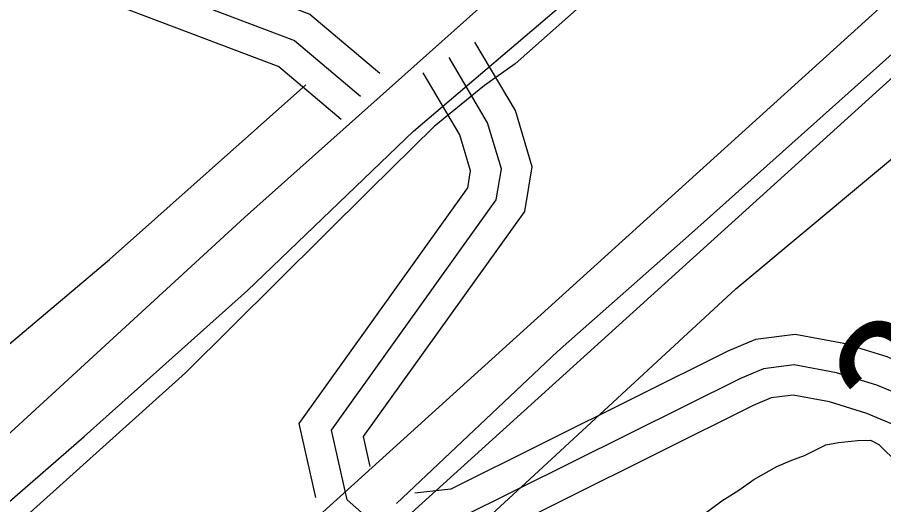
# Model space of a CAD drawing. Extents: x 3324104 to 3361979, y 612876 to 638273.
# Drawn here: x 3334359.3 to 3334792.2, y 623752.2 to 623995.9 of the extents above; entities that cross this region are included whole.
import ezdxf

# ---------------------------------------------------------------- set-up
doc = ezdxf.new("R2010")
doc.units = 0
for name, color, linetype in [('V-FLOD-BASE', 7, 'Continuous'), ('V-LEVE-TOET', 7, 'Continuous'), ('V-RIVR-RANG', 7, 'Continuous'), ('V-ROAD-CNTR', 7, 'Continuous'), ('V-SITE-VEGE', 7, 'Continuous'), ('V-SURV-LINE', 7, 'Continuous'), ('V-TOPO-SHOR', 7, 'Continuous')]:
    doc.layers.add(name, color=color, linetype=linetype)

msp = doc.modelspace()

# ---------------------------------------------------------------- linework, layer by layer
at = {"layer": 'V-FLOD-BASE'}
msp.add_lwpolyline([(3334548.73, 623752.82), (3334629.32, 623828.73), (3334694.76, 623886.63), (3334805.75, 623985.95), (3334903.66, 624071.47), (3334946.58, 624111.3), (3334993.68, 624155.36), (3335044.97, 624203.68), (3335097.33, 624249.89), (3335164.84, 624312.54), (3335258.03, 624395.39), (3335342.81, 624475.56), (3335437.06, 624557.37), (3335531.84, 624639.71), (3335615.58, 624716.7), (3335699.33, 624793.17)], dxfattribs=at)
at = {"layer": 'V-LEVE-TOET'}
for points in [[(3335701.58, 624952.61), (3335631.17, 624889.95), (3335535.66, 624803.08), (3335430.66, 624709.92), (3335342.55, 624630.15), (3335298.09, 624589.64), (3335211.63, 624512.36), (3335101.7, 624412.95), (3334995.89, 624317.72), (3334934.13, 624262.17), (3334867.42, 624203.27), (3334831.6, 624171.1), (3334778.91, 624123.07), (3334706.02, 624059.57), (3334608.02, 623972.68), (3334592.77, 623961.8), (3334567.63, 623941.31), (3334535.54, 623909.59), (3334443.38, 623818.19), (3334330.98, 623717.1)], [(3334167.98, 623322.17), (3334221.23, 623386.7), (3334294.53, 623462.56), (3334407.86, 623573.01), (3334524.94, 623679.76), (3334560.5, 623714.33), (3334617.55, 623766.95), (3334718.33, 623860.16), (3334885.16, 623999.33), (3335035.66, 624127.21), (3335145.36, 624223.47), (3335252.76, 624327.91), (3335376.56, 624434.71), (3335504.04, 624548.25), (3335618.21, 624646.78), (3335734.55, 624752.78), (3335816.79, 624830.2)]]:
    msp.add_lwpolyline(points, dxfattribs=at)
at = {"layer": 'V-ROAD-CNTR'}
for points in [[(3335801.64, 625083.23), (3334881.14, 624260.2), (3334472.9, 623895.86), (3334358.03, 623790.33), (3334255.06, 623697.12), (3334200.72, 623647.7), (3334152.34, 623600.3), (3334077.17, 623518.63), (3333606.74, 622932.83), (3332948.78, 622115.42), (3332638.66, 621722.91), (3332601.14, 621669.54), (3332582.07, 621643.44), (3332550.87, 621581.86), (3332533.19, 621530.42), (3332516.71, 621467.25), (3332503.76, 621368.16), (3332484.68, 621134.88), (3332435.85, 620389.61)], [(3332301.95, 624711.14), (3332836.08, 624527.46), (3333379.94, 624345.77), (3333690.25, 624253.68), (3333745.67, 624242.03), (3333778.52, 624235.48), (3333821.58, 624228.19), (3333869.16, 624222.82), (3333911.88, 624205.92), (3334497.79, 623984.31), (3334530.83, 623956.42)], [(3333502.92, 624324.92), (3333693.93, 624268.23), (3333748.68, 624256.73), (3333781.24, 624250.23), (3333823.68, 624243.05), (3333872.82, 624237.5), (3333917.29, 624219.91), (3334505.5, 623997.43), (3334540.5, 623967.88)], [(3333491.26, 624297.09), (3333686.56, 624239.13), (3333742.66, 624227.34), (3333775.8, 624220.73), (3333819.49, 624213.33), (3333865.5, 624208.14), (3333906.47, 624191.93), (3334490.07, 623971.19), (3334521.15, 623944.95)], [(3334535.7, 623771.31), (3334532.35, 623786.26), (3334612.87, 623898.8), (3334616.55, 623921.08), (3334608.2, 623949.2), (3334587.98, 623983.43)], [(3334893.47, 623736.8), (3334823.73, 623795.71), (3334804.46, 623805.39), (3334788.89, 623812), (3334768.71, 623818.13), (3334747.52, 623822.16), (3334732.11, 623820.21), (3334720.69, 623815.34), (3334580.32, 623745.4), (3334551.37, 623742.18), (3334537.21, 623743.22), (3334524.06, 623754.64), (3334516.24, 623789.53), (3334598.64, 623904.69), (3334601.19, 623920.12), (3334594.35, 623943.16), (3334575.06, 623975.8)], [(3334508.41, 623755.88), (3334500.14, 623792.8), (3334584.41, 623910.58), (3334585.83, 623919.16), (3334580.49, 623937.12), (3334562.15, 623968.17)], [(3334892.75, 623757.04), (3334832.05, 623808.31), (3334810.77, 623819.01), (3334794.02, 623826.12), (3334772.3, 623832.72), (3334747.98, 623837.34), (3334728.15, 623834.83), (3334714.4, 623828.96), (3334576.01, 623760.01), (3334557.92, 623758)], [(3334871.56, 623735.67), (3334815.41, 623783.1), (3334798.16, 623791.77), (3334783.77, 623797.88), (3334765.12, 623803.55), (3334747.05, 623806.98), (3334736.07, 623805.59), (3334726.99, 623801.72), (3334584.62, 623730.78), (3334551.65, 623727.12), (3334533.45, 623728.46)]]:
    msp.add_lwpolyline(points, dxfattribs=at)
at = {"layer": 'V-SITE-VEGE'}
for p, q in [((3334769.67, 623783.22), (3334779.22, 623784.35)), ((3334779.22, 623784.35), (3334785.6, 623784.4)), ((3334785.6, 623784.4), (3334789.86, 623782.31)), ((3334752.71, 623776.72), (3334763.3, 623782.11)), ((3334763.3, 623782.11), (3334769.67, 623783.22)), ((3334789.86, 623782.31), (3334799.5, 623772.81)), ((3334746.35, 623774.55), (3334752.71, 623776.72)), ((3334727.29, 623764.85), (3334738.93, 623771.31)), ((3334738.93, 623771.31), (3334746.35, 623774.55)), ((3334719.89, 623759.49), (3334727.29, 623764.85)), ((3334711.42, 623754.11), (3334719.89, 623759.49)), ((3334699.79, 623745.53), (3334711.42, 623754.11))]:
    msp.add_line(p, q, dxfattribs=at)
at = {"layer": 'V-SURV-LINE'}
for points in [[(3334202.04, 623467.87), (3335561.04, 624698.74)], [(3335581.19, 624676.51), (3334222.19, 623445.65)]]:
    msp.add_lwpolyline(points, dxfattribs=at)
at = {"layer": 'V-TOPO-SHOR'}
for points in [[(3333745.42, 623072.54), (3333817.86, 623161.42), (3333916.89, 623286.29), (3334006, 623390.57), (3334080.27, 623484.69), (3334173.14, 623584.53), (3334227.95, 623637.12), (3334292.38, 623699.1), (3334392.79, 623786.32), (3334474.3, 623859.23), (3334557.25, 623938.87), (3334638.77, 624008.43), (3334736.58, 624096), (3334822.88, 624176.77), (3334835.07, 624191.4)], [(3334015.75, 623515.45), (3334053.71, 623556.63), (3334110.16, 623614.43), (3334166.61, 623670.62), (3334241.05, 623738.11), (3334309.2, 623793.86), (3334405.33, 623874.78), (3334503.55, 623962.1)]]:
    msp.add_lwpolyline(points, dxfattribs=at)

# ---------------------------------------------------------------- texts
at = {"layer": 'V-RIVR-RANG'}
msp.add_text('28.2', height=67, rotation=48.7683, dxfattribs=at).set_placement((3334810.23, 623772.93))

doc.saveas('drawing.dxf')
